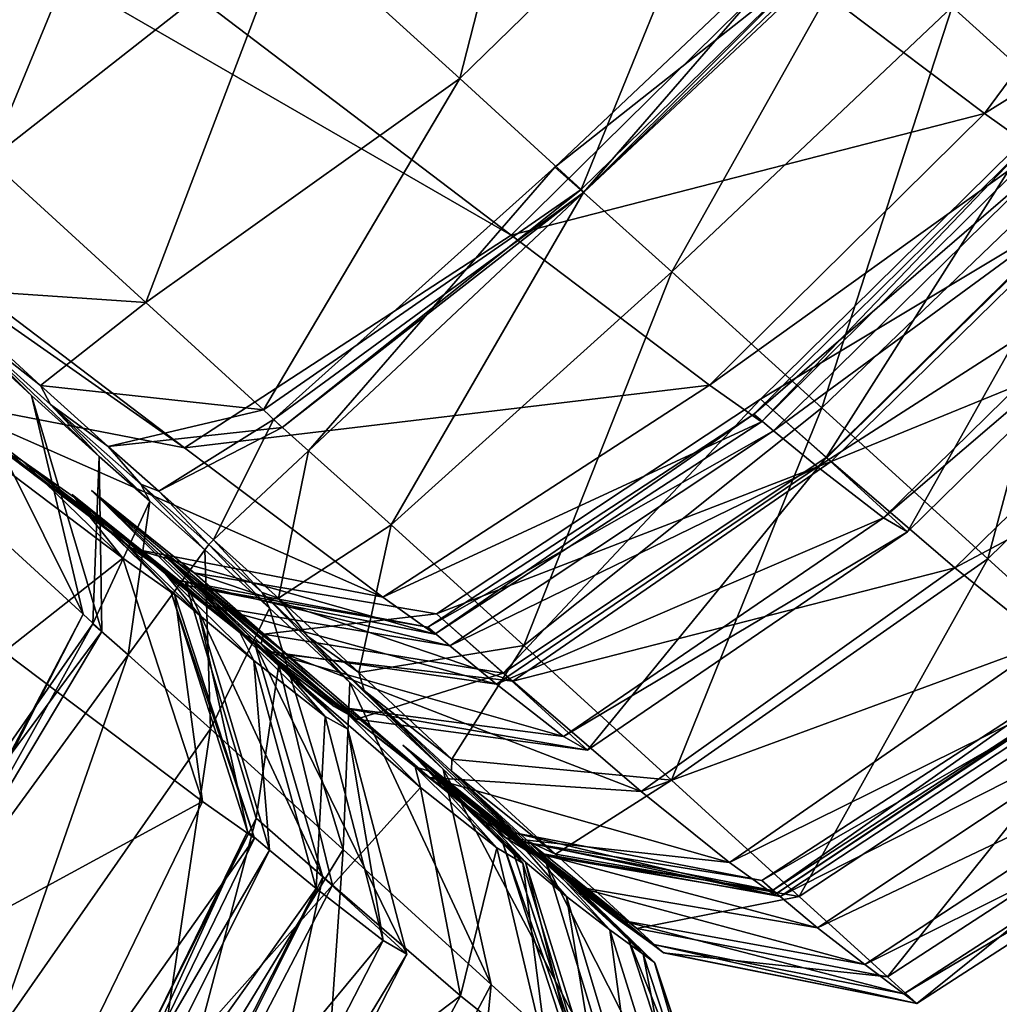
# Model space of a CAD drawing. Header units: millimetres. Extents: x 2387 to 13955, y -4964 to 364.
# Tile 481 of 656: x 6347.05 to 6351.46, y -2902.81 to -2898.38. Entities that reach past the tile are written whole.
import ezdxf

# ---------------------------------------------------------------- set-up
doc = ezdxf.new("R2010")
doc.units = ezdxf.units.MM
doc.header["$MEASUREMENT"] = 0
doc.layers.add('Predefinito', color=7, linetype='Continuous', true_color=0x000000)

msp = doc.modelspace()

# ---------------------------------------------------------------- linework, layer by layer
at = {"layer": 'Predefinito'}
for points in [[(6349.2591, -2899.3517, 440.494), (6339.3647, -2891.8382, 485.7014), (6337.8964, -2892.7961, 485.639)], [(6339.3647, -2891.8382, 485.7014), (6349.2591, -2899.3517, 440.494), (6350.4965, -2898.1304, 440.4923)], [(6336.7757, -2892.5843, 485.4519), (6346.6636, -2900.0921, 440.4394), (6347.7892, -2900.3083, 440.4803)], [(6347.7892, -2900.3083, 440.4803), (6337.8964, -2892.7961, 485.639), (6336.7757, -2892.5843, 485.4519)], [(6337.8964, -2892.7961, 485.639), (6347.7892, -2900.3083, 440.4803), (6349.2591, -2899.3517, 440.494)], [(6349.0274, -2898.6473, 14.7408), (6348.2627, -2897.9523, 13.8732), (6349.5145, -2896.748, 13.9076)], [(6349.5145, -2896.748, 13.9076), (6350.2718, -2897.4342, 14.7599), (6349.0274, -2898.6473, 14.7408)], [(6347.0319, -2896.8346, 13.3791), (6347.5986, -2897.3492, 13.4735), (6346.3054, -2898.4609, 13.7723)], [(6346.9116, -2899.0134, 14.1229), (6346.3054, -2898.4609, 13.7723), (6347.5986, -2897.3492, 13.4735)], [(6347.5986, -2897.3492, 13.4735), (6348.2627, -2897.9523, 13.8732), (6346.9116, -2899.0134, 14.1229)], [(6349.5743, -2899.146, 15.6524), (6349.0274, -2898.6473, 14.7408), (6350.2718, -2897.4342, 14.7599)], [(6350.2718, -2897.4342, 14.7599), (6350.8165, -2897.9304, 15.6569), (6349.5743, -2899.146, 15.6524)], [(6349.5845, -2899.1601, 16.1843), (6349.4554, -2899.046, 16.3553), (6350.7169, -2897.8527, 16.3601)], [(6350.8353, -2897.9545, 16.1838), (6350.7169, -2897.8527, 16.3601), (6349.4554, -2899.046, 16.3553)], [(6350.7169, -2897.8527, 16.3601), (6350.8495, -2897.971, 16.2058), (6349.5845, -2899.1601, 16.1843)], [(6351.9104, -2898.9257, 16.9759), (6351.2438, -2898.3239, 16.2384), (6351.7459, -2897.8316, 16.3445)], [(6347.6152, -2899.6546, 14.8806), (6346.9116, -2899.0134, 14.1229), (6348.2627, -2897.9523, 13.8732)], [(6348.2627, -2897.9523, 13.8732), (6349.0274, -2898.6473, 14.7408), (6347.6152, -2899.6546, 14.8806)], [(6349.4554, -2899.046, 16.3553), (6349.5845, -2899.1601, 16.1843), (6350.8353, -2897.9545, 16.1838)], [(6349.5845, -2899.1601, 16.1843), (6349.5743, -2899.146, 15.6524), (6350.8165, -2897.9304, 15.6569)], [(6350.8165, -2897.9304, 15.6569), (6350.8353, -2897.9545, 16.1838), (6349.5845, -2899.1601, 16.1843)], [(6349.9818, -2899.5165, 16.2032), (6349.5845, -2899.1601, 16.1843), (6350.8495, -2897.971, 16.2058)], [(6350.8495, -2897.971, 16.2058), (6351.2438, -2898.3239, 16.2384), (6349.9818, -2899.5165, 16.2032)], [(6351.3899, -2898.8048, 435.4773), (6350.4965, -2898.1304, 440.4923), (6349.2591, -2899.3517, 440.494)], [(6350.4965, -2898.1304, 440.4923), (6351.3899, -2898.8048, 435.4773), (6351.8175, -2898.2259, 435.4864)], [(6352.0514, -2898.3916, 433.6586), (6351.8175, -2898.2259, 435.4864), (6351.3899, -2898.8048, 435.4773)], [(6350.6577, -2900.1292, 16.9438), (6349.9818, -2899.5165, 16.2032), (6351.2438, -2898.3239, 16.2384)], [(6351.2438, -2898.3239, 16.2384), (6351.9104, -2898.9257, 16.9759), (6350.6577, -2900.1292, 16.9438)], [(6351.3899, -2898.8048, 435.4773), (6351.6238, -2898.9706, 433.6595), (6352.0514, -2898.3916, 433.6586)], [(6348.1447, -2900.1379, 15.6871), (6347.6152, -2899.6546, 14.8806), (6349.0274, -2898.6473, 14.7408)], [(6349.0274, -2898.6473, 14.7408), (6349.5743, -2899.146, 15.6524), (6348.1447, -2900.1379, 15.6871)], [(6349.2591, -2899.3517, 440.494), (6350.1526, -2900.0263, 435.4742), (6351.3899, -2898.8048, 435.4773)], [(6351.6238, -2898.9706, 433.6595), (6351.3899, -2898.8048, 435.4773), (6350.1526, -2900.0263, 435.4742)], [(6350.677, -2900.3527, 426.6139), (6350.3812, -2900.09, 426.4539), (6351.6199, -2898.8706, 426.4491)], [(6351.9415, -2899.1541, 426.3862), (6351.6199, -2898.8706, 426.4491), (6350.3812, -2900.09, 426.4539)], [(6351.6199, -2898.8706, 426.4491), (6351.9162, -2899.1338, 426.6235), (6350.677, -2900.3527, 426.6139)], [(6351.4049, -2900.8084, 18.6878), (6350.6577, -2900.1292, 16.9438), (6351.9104, -2898.9257, 16.9759)], [(6351.9104, -2898.9257, 16.9759), (6352.6478, -2899.5935, 18.7092), (6351.4049, -2900.8084, 18.6878)], [(6350.1526, -2900.0263, 435.4742), (6350.3867, -2900.1921, 433.6597), (6351.6238, -2898.9706, 433.6595)], [(6350.3867, -2900.1921, 433.6597), (6350.3522, -2900.1579, 433.4628), (6351.5897, -2898.937, 433.4553)], [(6351.6788, -2899.0132, 433.2811), (6351.5897, -2898.937, 433.4553), (6350.3522, -2900.1579, 433.4628)], [(6351.5897, -2898.937, 433.4553), (6351.6238, -2898.9706, 433.6595), (6350.3867, -2900.1921, 433.6597)], [(6346.9116, -2899.0134, 14.1229), (6347.6152, -2899.6546, 14.8806), (6346.6626, -2899.5911, 15.2999)], [(6350.3522, -2900.1579, 433.4628), (6350.44, -2900.2327, 433.2958), (6351.6788, -2899.0132, 433.2811)], [(6351.8783, -2899.1773, 432.3782), (6351.6788, -2899.0132, 433.2811), (6350.44, -2900.2327, 433.2958)], [(6348.3474, -2900.3222, 16.3435), (6348.1888, -2900.1821, 16.3955), (6349.4554, -2899.046, 16.3553)], [(6349.5845, -2899.1601, 16.1843), (6349.4554, -2899.046, 16.3553), (6348.1888, -2900.1821, 16.3955)], [(6349.4554, -2899.046, 16.3553), (6349.5845, -2899.1601, 16.1843), (6348.3474, -2900.3222, 16.3435)], [(6348.2285, -2900.2172, 16.1844), (6348.1447, -2900.1379, 15.6871), (6349.5743, -2899.146, 15.6524)], [(6349.5743, -2899.146, 15.6524), (6349.5845, -2899.1601, 16.1843), (6348.2285, -2900.2172, 16.1844)], [(6351.0429, -2900.6876, 427.5648), (6350.677, -2900.3527, 426.6139), (6351.9162, -2899.1338, 426.6235)], [(6351.9162, -2899.1338, 426.6235), (6352.2837, -2899.4705, 427.5797), (6351.0429, -2900.6876, 427.5648)], [(6348.1888, -2900.1821, 16.3955), (6348.2285, -2900.2172, 16.1844), (6349.5845, -2899.1601, 16.1843)], [(6348.7183, -2900.6552, 16.4603), (6348.3474, -2900.3222, 16.3435), (6349.5845, -2899.1601, 16.1843)], [(6349.5845, -2899.1601, 16.1843), (6349.9818, -2899.5165, 16.2032), (6348.7183, -2900.6552, 16.4603)], [(6350.3812, -2900.09, 426.4539), (6350.6998, -2900.37, 426.4052), (6351.9415, -2899.1541, 426.3862)], [(6350.44, -2900.2327, 433.2958), (6350.6381, -2900.3952, 432.3925), (6351.8783, -2899.1773, 432.3782)], [(6352.1755, -2899.4073, 429.9879), (6351.8783, -2899.1773, 432.3782), (6350.6381, -2900.3952, 432.3925)], [(6352.4998, -2899.6359, 425.5971), (6351.9415, -2899.1541, 426.3862), (6350.6998, -2900.37, 426.4052)], [(6347.1002, -2900.0732, 15.7909), (6346.6229, -2899.636, 15.2999), (6346.2913, -2899.3029, 15.5795)], [(6346.2913, -2899.3029, 15.5795), (6346.7337, -2899.7094, 15.86), (6347.1002, -2900.0732, 15.7909)], [(6350.1526, -2900.0263, 435.4742), (6349.2591, -2899.3517, 440.494), (6347.7892, -2900.3083, 440.4803)], [(6350.6381, -2900.3952, 432.3925), (6350.9345, -2900.6243, 429.9866), (6352.1755, -2899.4073, 429.9879)], [(6352.2837, -2899.4705, 427.5797), (6352.1755, -2899.4073, 429.9879), (6350.9345, -2900.6243, 429.9866)], [(6350.9345, -2900.6243, 429.9866), (6351.0429, -2900.6876, 427.5648), (6352.2837, -2899.4705, 427.5797)], [(6349.3155, -2901.1985, 17.1776), (6348.7183, -2900.6552, 16.4603), (6349.9818, -2899.5165, 16.2032)], [(6349.9818, -2899.5165, 16.2032), (6350.6577, -2900.1292, 16.9438), (6349.3155, -2901.1985, 17.1776)], [(6347.1399, -2900.0284, 15.7909), (6346.6626, -2899.5911, 15.2999), (6347.6152, -2899.6546, 14.8806)], [(6346.6626, -2899.5911, 15.2999), (6347.1399, -2900.0284, 15.7909), (6346.7337, -2899.7094, 15.86)], [(6352.0163, -2901.3641, 21.7169), (6351.4049, -2900.8084, 18.6878), (6352.6478, -2899.5935, 18.7092)], [(6346.6229, -2899.636, 15.2999), (6347.1002, -2900.0732, 15.7909), (6347.3325, -2901.0569, 15.6871)], [(6347.3325, -2901.0569, 15.6871), (6346.8031, -2900.5735, 14.8806), (6346.6229, -2899.636, 15.2999)], [(6350.6998, -2900.37, 426.4052), (6351.2556, -2900.8491, 425.6211), (6352.4998, -2899.6359, 425.5971)], [(6352.9134, -2899.9679, 423.2439), (6352.4998, -2899.6359, 425.5971), (6351.2556, -2900.8491, 425.6211)], [(6347.6152, -2899.6546, 14.8806), (6348.1447, -2900.1379, 15.6871), (6347.1399, -2900.0284, 15.7909)], [(6347.0616, -2900.3687, 435.6031), (6346.1771, -2899.7021, 440.4122), (6346.6241, -2900.1369, 440.4395)], [(6347.5512, -2900.7614, 435.5601), (6346.6636, -2900.0921, 440.4394), (6346.1771, -2899.7021, 440.4122)], [(6346.1771, -2899.7021, 440.4122), (6347.0616, -2900.3687, 435.6031), (6347.5512, -2900.7614, 435.5601)], [(6347.4048, -2900.3476, 16.1836), (6347.1002, -2900.0732, 15.7909), (6346.7337, -2899.7094, 15.86)], [(6346.7337, -2899.7094, 15.86), (6347.1855, -2900.1138, 16.183), (6347.4048, -2900.3476, 16.1836)], [(6347.1855, -2900.1138, 16.183), (6346.7337, -2899.7094, 15.86), (6347.1399, -2900.0284, 15.7909)], [(6351.2556, -2900.8491, 425.6211), (6351.6712, -2901.1836, 423.2549), (6352.9134, -2899.9679, 423.2439)], [(6347.4445, -2900.3028, 16.1836), (6347.1399, -2900.0284, 15.7909), (6348.1447, -2900.1379, 15.6871)], [(6347.1399, -2900.0284, 15.7909), (6347.4445, -2900.3028, 16.1836), (6347.1855, -2900.1138, 16.183)], [(6347.7892, -2900.3083, 440.4803), (6348.6812, -2900.9815, 435.4956), (6350.1526, -2900.0263, 435.4742)], [(6350.3867, -2900.1921, 433.6597), (6350.1526, -2900.0263, 435.4742), (6348.6812, -2900.9815, 435.4956)], [(6347.1002, -2900.0732, 15.7909), (6347.4048, -2900.3476, 16.1836), (6347.4164, -2901.1362, 16.1844)], [(6347.4164, -2901.1362, 16.1844), (6347.3325, -2901.0569, 15.6871), (6347.1002, -2900.0732, 15.7909)], [(6346.6636, -2900.0921, 440.4394), (6347.5512, -2900.7614, 435.5601), (6348.6812, -2900.9815, 435.4956)], [(6348.6812, -2900.9815, 435.4956), (6347.7892, -2900.3083, 440.4803), (6346.6636, -2900.0921, 440.4394)], [(6347.6328, -2900.5491, 16.5146), (6347.4048, -2900.3476, 16.1836), (6347.1855, -2900.1138, 16.183)], [(6347.1855, -2900.1138, 16.183), (6347.5919, -2900.4731, 16.5939), (6347.6328, -2900.5491, 16.5146)], [(6347.5919, -2900.4731, 16.5939), (6347.1855, -2900.1138, 16.183), (6347.4445, -2900.3028, 16.1836)], [(6349.223, -2901.3228, 426.68), (6348.9232, -2901.0564, 426.4132), (6350.3812, -2900.09, 426.4539)], [(6350.6998, -2900.37, 426.4052), (6350.3812, -2900.09, 426.4539), (6348.9232, -2901.0564, 426.4132)], [(6350.3812, -2900.09, 426.4539), (6350.677, -2900.3527, 426.6139), (6349.223, -2901.3228, 426.68)], [(6347.5116, -2900.8062, 435.5601), (6346.6241, -2900.1369, 440.4395), (6346.9772, -2901.2273, 440.4803)], [(6346.6241, -2900.1369, 440.4395), (6347.5116, -2900.8062, 435.5601), (6347.0616, -2900.3687, 435.6031)], [(6348.1447, -2900.1379, 15.6871), (6348.2285, -2900.2172, 16.1844), (6347.4445, -2900.3028, 16.1836)], [(6348.9151, -2901.147, 433.6566), (6348.8844, -2901.1162, 433.4062), (6350.3522, -2900.1579, 433.4628)], [(6350.44, -2900.2327, 433.2958), (6350.3522, -2900.1579, 433.4628), (6348.8844, -2901.1162, 433.4062)], [(6350.3522, -2900.1579, 433.4628), (6350.3867, -2900.1921, 433.6597), (6348.9151, -2901.147, 433.6566)], [(6349.9807, -2901.8053, 18.8439), (6349.3155, -2901.1985, 17.1776), (6350.6577, -2900.1292, 16.9438)], [(6350.6577, -2900.1292, 16.9438), (6351.4049, -2900.8084, 18.6878), (6349.9807, -2901.8053, 18.8439)], [(6347.9198, -2900.7228, 16.8203), (6347.6724, -2900.5043, 16.5146), (6348.1888, -2900.1821, 16.3955)], [(6348.2285, -2900.2172, 16.1844), (6348.1888, -2900.1821, 16.3955), (6347.6724, -2900.5043, 16.5146)], [(6348.1888, -2900.1821, 16.3955), (6348.3474, -2900.3222, 16.3435), (6347.9198, -2900.7228, 16.8203)], [(6348.6812, -2900.9815, 435.4956), (6348.9151, -2901.147, 433.6566), (6350.3867, -2900.1921, 433.6597)], [(6347.6724, -2900.5043, 16.5146), (6347.4445, -2900.3028, 16.1836), (6348.2285, -2900.2172, 16.1844)], [(6348.8844, -2901.1162, 433.4062), (6348.9829, -2901.2004, 433.1874), (6350.44, -2900.2327, 433.2958)], [(6350.6381, -2900.3952, 432.3925), (6350.44, -2900.2327, 433.2958), (6348.9829, -2901.2004, 433.1874)], [(6347.4445, -2900.3028, 16.1836), (6347.6724, -2900.5043, 16.5146), (6347.5919, -2900.4731, 16.5939)], [(6347.4048, -2900.3476, 16.1836), (6347.6328, -2900.5491, 16.5146), (6347.3766, -2901.1011, 16.3955)], [(6347.3766, -2901.1011, 16.3955), (6347.4164, -2901.1362, 16.1844), (6347.4048, -2900.3476, 16.1836)], [(6348.2116, -2900.9859, 17.2315), (6347.9198, -2900.7228, 16.8203), (6348.3474, -2900.3222, 16.3435)], [(6348.3474, -2900.3222, 16.3435), (6348.7183, -2900.6552, 16.4603), (6348.2116, -2900.9859, 17.2315)], [(6347.2942, -2900.5332, 433.6415), (6347.0616, -2900.3687, 435.6031), (6347.5116, -2900.8062, 435.5601)], [(6347.7843, -2900.9263, 433.6475), (6347.5512, -2900.7614, 435.5601), (6347.0616, -2900.3687, 435.6031)], [(6347.0616, -2900.3687, 435.6031), (6347.2942, -2900.5332, 433.6415), (6347.7843, -2900.9263, 433.6475)], [(6348.9232, -2901.0564, 426.4132), (6349.2672, -2901.3589, 426.2632), (6350.6998, -2900.37, 426.4052)], [(6349.602, -2901.6694, 427.6713), (6349.223, -2901.3228, 426.68), (6350.677, -2900.3527, 426.6139)], [(6351.2556, -2900.8491, 425.6211), (6350.6998, -2900.37, 426.4052), (6349.2672, -2901.3589, 426.2632)], [(6350.677, -2900.3527, 426.6139), (6351.0429, -2900.6876, 427.5648), (6349.602, -2901.6694, 427.6713)], [(6348.9829, -2901.2004, 433.1874), (6349.1926, -2901.3731, 432.2878), (6350.6381, -2900.3952, 432.3925)], [(6350.9345, -2900.6243, 429.9866), (6350.6381, -2900.3952, 432.3925), (6349.1926, -2901.3731, 432.2878)], [(6347.8802, -2900.7677, 16.8203), (6347.6328, -2900.5491, 16.5146), (6347.5919, -2900.4731, 16.5939)], [(6347.5919, -2900.4731, 16.5939), (6347.8985, -2900.744, 17.1381), (6347.8802, -2900.7677, 16.8203)], [(6347.8985, -2900.744, 17.1381), (6347.5919, -2900.4731, 16.5939), (6347.6724, -2900.5043, 16.5146)], [(6347.7447, -2900.9711, 433.6475), (6347.7255, -2900.9504, 433.2367), (6347.2827, -2900.5192, 433.1237)], [(6347.2827, -2900.5192, 433.1237), (6347.2942, -2900.5332, 433.6415), (6347.7447, -2900.9711, 433.6475)], [(6347.4345, -2900.6505, 432.6458), (6347.2827, -2900.5192, 433.1237), (6347.7255, -2900.9504, 433.2367)], [(6347.2942, -2900.5332, 433.6415), (6347.2827, -2900.5192, 433.1237), (6347.7651, -2900.9055, 433.2367)], [(6347.8957, -2901.018, 432.8624), (6347.7651, -2900.9055, 433.2367), (6347.2827, -2900.5192, 433.1237)], [(6347.2827, -2900.5192, 433.1237), (6347.4345, -2900.6505, 432.6458), (6347.8957, -2901.018, 432.8624)], [(6348.105, -2901.1932, 426.8794), (6347.793, -2900.916, 426.2924), (6347.3693, -2900.5017, 426.2121)], [(6347.3693, -2900.5017, 426.2121), (6347.6895, -2900.7861, 427.0124), (6348.105, -2901.1932, 426.8794)], [(6347.8402, -2900.9162, 425.5552), (6347.3693, -2900.5017, 426.2121), (6347.793, -2900.916, 426.2924)], [(6347.6895, -2900.7861, 427.0124), (6347.3693, -2900.5017, 426.2121), (6347.8327, -2900.8711, 426.2924)], [(6348.2528, -2901.2408, 425.8383), (6347.8327, -2900.8711, 426.2924), (6347.3693, -2900.5017, 426.2121)], [(6347.3693, -2900.5017, 426.2121), (6347.8402, -2900.9162, 425.5552), (6348.2528, -2901.2408, 425.8383)], [(6347.6724, -2900.5043, 16.5146), (6347.9198, -2900.7228, 16.8203), (6347.8985, -2900.744, 17.1381)], [(6347.5116, -2900.8062, 435.5601), (6347.7447, -2900.9711, 433.6475), (6347.2942, -2900.5332, 433.6415)], [(6347.7651, -2900.9055, 433.2367), (6347.7843, -2900.9263, 433.6475), (6347.2942, -2900.5332, 433.6415)], [(6347.5352, -2901.2412, 16.3436), (6347.3766, -2901.1011, 16.3955), (6347.6328, -2900.5491, 16.5146)], [(6347.6328, -2900.5491, 16.5146), (6347.8802, -2900.7677, 16.8203), (6347.5352, -2901.2412, 16.3436)], [(6346.8031, -2900.5735, 14.8806), (6347.3325, -2901.0569, 15.6871), (6346.5239, -2902.5975, 15.6524)], [(6347.7019, -2900.8741, 431.7643), (6347.4345, -2900.6505, 432.6458), (6347.8561, -2901.0628, 432.8624)], [(6347.7255, -2900.9504, 433.2367), (6347.8561, -2901.0628, 432.8624), (6347.4345, -2900.6505, 432.6458)], [(6348.14, -2901.2212, 431.9737), (6347.8957, -2901.018, 432.8624), (6347.4345, -2900.6505, 432.6458)], [(6347.4345, -2900.6505, 432.6458), (6347.7019, -2900.8741, 431.7643), (6348.14, -2901.2212, 431.9737)], [(6348.5729, -2901.3207, 17.8792), (6348.2116, -2900.9859, 17.2315), (6348.7183, -2900.6552, 16.4603)], [(6348.7183, -2900.6552, 16.4603), (6349.3155, -2901.1985, 17.1776), (6348.5729, -2901.3207, 17.8792)], [(6349.1926, -2901.3731, 432.2878), (6349.4954, -2901.6078, 429.9948), (6350.9345, -2900.6243, 429.9866)], [(6351.0429, -2900.6876, 427.5648), (6350.9345, -2900.6243, 429.9866), (6349.4954, -2901.6078, 429.9948)], [(6349.4954, -2901.6078, 429.9948), (6349.602, -2901.6694, 427.6713), (6351.0429, -2900.6876, 427.5648)], [(6348.172, -2901.0307, 17.2315), (6347.8802, -2900.7677, 16.8203), (6347.8985, -2900.744, 17.1381)], [(6348.1376, -2900.9604, 17.7456), (6347.8985, -2900.744, 17.1381), (6347.9198, -2900.7228, 16.8203)], [(6347.8985, -2900.744, 17.1381), (6348.1376, -2900.9604, 17.7456), (6348.172, -2901.0307, 17.2315)], [(6347.9198, -2900.7228, 16.8203), (6348.2116, -2900.9859, 17.2315), (6348.1376, -2900.9604, 17.7456)], [(6347.9061, -2901.5741, 16.4603), (6347.5352, -2901.2412, 16.3436), (6347.8802, -2900.7677, 16.8203)], [(6347.5512, -2900.7614, 435.5601), (6347.7843, -2900.9263, 433.6475), (6348.9151, -2901.147, 433.6566)], [(6348.9151, -2901.147, 433.6566), (6348.6812, -2900.9815, 435.4956), (6347.5512, -2900.7614, 435.5601)], [(6348.5234, -2901.5747, 427.9911), (6348.105, -2901.1932, 426.8794), (6347.6895, -2900.7861, 427.0124)], [(6347.6895, -2900.7861, 427.0124), (6348.1341, -2901.1909, 428.2043), (6348.5234, -2901.5747, 427.9911)], [(6348.1341, -2901.1909, 428.2043), (6347.6895, -2900.7861, 427.0124), (6348.1447, -2901.1483, 426.8794)], [(6347.8327, -2900.8711, 426.2924), (6348.1447, -2901.1483, 426.8794), (6347.6895, -2900.7861, 427.0124)], [(6347.8802, -2900.7677, 16.8203), (6348.172, -2901.0307, 17.2315), (6347.9061, -2901.5741, 16.4603)], [(6346.9772, -2901.2273, 440.4803), (6347.8693, -2901.9005, 435.4956), (6347.5116, -2900.8062, 435.5601)], [(6347.7447, -2900.9711, 433.6475), (6347.5116, -2900.8062, 435.5601), (6347.8693, -2901.9005, 435.4956)], [(6350.5557, -2902.3289, 21.8075), (6349.9807, -2901.8053, 18.8439), (6351.4049, -2900.8084, 18.6878)], [(6351.4049, -2900.8084, 18.6878), (6352.0163, -2901.3641, 21.7169), (6350.5557, -2902.3289, 21.8075)], [(6348.0367, -2901.1372, 430.0361), (6347.7019, -2900.8741, 431.7643), (6348.1003, -2901.2661, 431.9737)], [(6347.8561, -2901.0628, 432.8624), (6348.1003, -2901.2661, 431.9737), (6347.7019, -2900.8741, 431.7643)], [(6348.462, -2901.473, 430.0196), (6348.14, -2901.2212, 431.9737), (6347.7019, -2900.8741, 431.7643)], [(6347.7019, -2900.8741, 431.7643), (6348.0367, -2901.1372, 430.0361), (6348.462, -2901.473, 430.0196)], [(6348.1447, -2901.1483, 426.8794), (6347.8327, -2900.8711, 426.2924), (6348.9232, -2901.0564, 426.4132)], [(6347.8327, -2900.8711, 426.2924), (6348.2528, -2901.2408, 425.8383), (6349.2672, -2901.3589, 426.2632)], [(6349.2672, -2901.3589, 426.2632), (6348.9232, -2901.0564, 426.4132), (6347.8327, -2900.8711, 426.2924)], [(6349.2672, -2901.3589, 426.2632), (6349.8436, -2901.8564, 425.4453), (6351.2556, -2900.8491, 425.6211)], [(6351.6712, -2901.1836, 423.2549), (6351.2556, -2900.8491, 425.6211), (6349.8436, -2901.8564, 425.4453)], [(6347.7843, -2900.9263, 433.6475), (6347.7651, -2900.9055, 433.2367), (6348.8844, -2901.1162, 433.4062)], [(6347.7651, -2900.9055, 433.2367), (6347.8957, -2901.018, 432.8624), (6348.9829, -2901.2004, 433.1874)], [(6348.9829, -2901.2004, 433.1874), (6348.8844, -2901.1162, 433.4062), (6347.7651, -2900.9055, 433.2367)], [(6347.793, -2900.916, 426.2924), (6348.105, -2901.1932, 426.8794), (6348.411, -2902.2418, 426.6799)], [(6348.411, -2902.2418, 426.6799), (6348.1112, -2901.9754, 426.413), (6347.793, -2900.916, 426.2924)], [(6348.2131, -2901.2857, 425.8383), (6347.793, -2900.916, 426.2924), (6348.1112, -2901.9754, 426.413)], [(6347.793, -2900.916, 426.2924), (6348.2131, -2901.2857, 425.8383), (6347.8402, -2900.9162, 425.5552)], [(6348.5202, -2901.5053, 424.567), (6347.8402, -2900.9162, 425.5552), (6348.2131, -2901.2857, 425.8383)], [(6348.8913, -2901.7933, 424.9183), (6348.2528, -2901.2408, 425.8383), (6347.8402, -2900.9162, 425.5552)], [(6347.8402, -2900.9162, 425.5552), (6348.5202, -2901.5053, 424.567), (6348.8913, -2901.7933, 424.9183)], [(6347.7255, -2900.9504, 433.2367), (6347.7447, -2900.9711, 433.6475), (6348.1031, -2902.066, 433.6565)], [(6348.1031, -2902.066, 433.6565), (6348.0724, -2902.0352, 433.4061), (6347.7255, -2900.9504, 433.2367)], [(6347.8561, -2901.0628, 432.8624), (6347.7255, -2900.9504, 433.2367), (6348.0724, -2902.0352, 433.4061)], [(6348.8844, -2901.1162, 433.4062), (6348.9151, -2901.147, 433.6566), (6347.7843, -2900.9263, 433.6475)], [(6348.5333, -2901.3656, 17.8792), (6348.172, -2901.0307, 17.2315), (6348.1376, -2900.9604, 17.7456)], [(6348.1376, -2900.9604, 17.7456), (6348.3417, -2901.1564, 18.3468), (6348.5333, -2901.3656, 17.8792)], [(6348.3417, -2901.1564, 18.3468), (6348.1376, -2900.9604, 17.7456), (6348.2116, -2900.9859, 17.2315)], [(6347.8693, -2901.9005, 435.4956), (6348.1031, -2902.066, 433.6565), (6347.7447, -2900.9711, 433.6475)], [(6348.2116, -2900.9859, 17.2315), (6348.5729, -2901.3207, 17.8792), (6348.3417, -2901.1564, 18.3468)], [(6346.534, -2902.6118, 16.1844), (6346.5239, -2902.5975, 15.6524), (6347.3325, -2901.0569, 15.6871)], [(6347.3325, -2901.0569, 15.6871), (6347.4164, -2901.1362, 16.1844), (6346.534, -2902.6118, 16.1844)], [(6347.8957, -2901.018, 432.8624), (6348.14, -2901.2212, 431.9737), (6349.1926, -2901.3731, 432.2878)], [(6349.1926, -2901.3731, 432.2878), (6348.9829, -2901.2004, 433.1874), (6347.8957, -2901.018, 432.8624)], [(6348.5034, -2902.1174, 17.1776), (6347.9061, -2901.5741, 16.4603), (6348.172, -2901.0307, 17.2315)], [(6348.9232, -2901.0564, 426.4132), (6349.223, -2901.3228, 426.68), (6348.1447, -2901.1483, 426.8794)], [(6348.172, -2901.0307, 17.2315), (6348.5333, -2901.3656, 17.8792), (6348.5034, -2902.1174, 17.1776)], [(6346.534, -2902.6118, 16.1844), (6346.4048, -2902.4978, 16.3554), (6347.3766, -2901.1011, 16.3955)], [(6347.4164, -2901.1362, 16.1844), (6347.3766, -2901.1011, 16.3955), (6346.4048, -2902.4978, 16.3554)], [(6347.3766, -2901.1011, 16.3955), (6347.5352, -2901.2412, 16.3436), (6346.534, -2902.6118, 16.1844)], [(6348.0724, -2902.0352, 433.4061), (6348.171, -2902.1194, 433.1873), (6347.8561, -2901.0628, 432.8624)], [(6348.1003, -2901.2661, 431.9737), (6347.8561, -2901.0628, 432.8624), (6348.171, -2902.1194, 433.1873)], [(6346.4048, -2902.4978, 16.3554), (6346.534, -2902.6118, 16.1844), (6347.4164, -2901.1362, 16.1844)], [(6348.1341, -2901.1909, 428.2043), (6348.0367, -2901.1372, 430.0361), (6348.4223, -2901.5178, 430.0196)], [(6348.1003, -2901.2661, 431.9737), (6348.4223, -2901.5178, 430.0196), (6348.0367, -2901.1372, 430.0361)], [(6348.5631, -2901.5298, 427.9911), (6348.462, -2901.473, 430.0196), (6348.0367, -2901.1372, 430.0361)], [(6348.0367, -2901.1372, 430.0361), (6348.1341, -2901.1909, 428.2043), (6348.5631, -2901.5298, 427.9911)], [(6348.1447, -2901.1483, 426.8794), (6348.5631, -2901.5298, 427.9911), (6348.1341, -2901.1909, 428.2043)], [(6348.4223, -2901.5178, 430.0196), (6348.5234, -2901.5747, 427.9911), (6348.1341, -2901.1909, 428.2043)], [(6348.5631, -2901.5298, 427.9911), (6348.1447, -2901.1483, 426.8794), (6349.223, -2901.3228, 426.68)], [(6348.9528, -2901.7552, 19.3121), (6348.5333, -2901.3656, 17.8792), (6348.3417, -2901.1564, 18.3468)], [(6348.3417, -2901.1564, 18.3468), (6348.5972, -2901.4012, 19.6243), (6348.9528, -2901.7552, 19.3121)], [(6348.5972, -2901.4012, 19.6243), (6348.3417, -2901.1564, 18.3468), (6348.5729, -2901.3207, 17.8792)], [(6349.8436, -2901.8564, 425.4453), (6350.2412, -2902.1752, 423.1746), (6351.6712, -2901.1836, 423.2549)], [(6351.9028, -2901.3553, 420.8373), (6351.6712, -2901.1836, 423.2549), (6350.2412, -2902.1752, 423.1746)], [(6347.8693, -2901.9005, 435.4956), (6346.9772, -2901.2273, 440.4803), (6346.2091, -2902.8039, 440.494)], [(6348.105, -2901.1932, 426.8794), (6348.5234, -2901.5747, 427.9911), (6348.79, -2902.5885, 427.6713)], [(6348.79, -2902.5885, 427.6713), (6348.411, -2902.2418, 426.6799), (6348.105, -2901.1932, 426.8794)], [(6348.14, -2901.2212, 431.9737), (6348.462, -2901.473, 430.0196), (6349.4954, -2901.6078, 429.9948)], [(6349.4954, -2901.6078, 429.9948), (6349.1926, -2901.3731, 432.2878), (6348.14, -2901.2212, 431.9737)], [(6348.9923, -2901.7104, 19.3121), (6348.5729, -2901.3207, 17.8792), (6349.3155, -2901.1985, 17.1776)], [(6349.3155, -2901.1985, 17.1776), (6349.9807, -2901.8053, 18.8439), (6348.9923, -2901.7104, 19.3121)], [(6346.9315, -2902.9681, 16.2032), (6346.534, -2902.6118, 16.1844), (6347.5352, -2901.2412, 16.3436)], [(6347.5352, -2901.2412, 16.3436), (6347.9061, -2901.5741, 16.4603), (6346.9315, -2902.9681, 16.2032)], [(6348.4223, -2901.5178, 430.0196), (6348.1003, -2901.2661, 431.9737), (6348.3807, -2902.2921, 432.2878)], [(6348.171, -2902.1194, 433.1873), (6348.3807, -2902.2921, 432.2878), (6348.1003, -2901.2661, 431.9737)], [(6348.2528, -2901.2408, 425.8383), (6348.8913, -2901.7933, 424.9183), (6349.8436, -2901.8564, 425.4453)], [(6349.8436, -2901.8564, 425.4453), (6349.2672, -2901.3589, 426.2632), (6348.2528, -2901.2408, 425.8383)], [(6348.1112, -2901.9754, 426.413), (6348.4552, -2902.2779, 426.2631), (6348.2131, -2901.2857, 425.8383)], [(6348.8517, -2901.8381, 424.9183), (6348.2131, -2901.2857, 425.8383), (6348.4552, -2902.2779, 426.2631)], [(6348.2131, -2901.2857, 425.8383), (6348.8517, -2901.8381, 424.9183), (6348.5202, -2901.5053, 424.567)], [(6349.223, -2901.3228, 426.68), (6349.602, -2901.6694, 427.6713), (6348.5631, -2901.5298, 427.9911)], [(6348.5729, -2901.3207, 17.8792), (6348.9923, -2901.7104, 19.3121), (6348.5972, -2901.4012, 19.6243)], [(6351.933, -2901.3662, 419.5305), (6351.8577, -2901.3009, 419.7072), (6350.387, -2902.2566, 419.6788)], [(6350.4355, -2902.3015, 419.9241), (6350.387, -2902.2566, 419.6788), (6351.8577, -2901.3009, 419.7072)], [(6351.8577, -2901.3009, 419.7072), (6351.9063, -2901.3459, 419.8987), (6350.4355, -2902.3015, 419.9241)], [(6349.1687, -2902.7243, 18.8439), (6348.5034, -2902.1174, 17.1776), (6348.5333, -2901.3656, 17.8792)], [(6348.5333, -2901.3656, 17.8792), (6348.9528, -2901.7552, 19.3121), (6349.1687, -2902.7243, 18.8439)], [(6350.2412, -2902.1752, 423.1746), (6350.4438, -2902.3214, 420.8634), (6351.9028, -2901.3553, 420.8373)], [(6350.387, -2902.2566, 419.6788), (6350.4695, -2902.3282, 419.4492), (6351.933, -2901.3662, 419.5305)], [(6350.4438, -2902.3214, 420.8634), (6350.4355, -2902.3015, 419.9241), (6351.9063, -2901.3459, 419.8987)], [(6351.9063, -2901.3459, 419.8987), (6351.9028, -2901.3553, 420.8373), (6350.4438, -2902.3214, 420.8634)], [(6352.0971, -2901.5029, 417.7058), (6351.933, -2901.3662, 419.5305), (6350.4695, -2902.3282, 419.4492)], [(6350.953, -2902.6904, 25.3333), (6350.5557, -2902.3289, 21.8075), (6352.0163, -2901.3641, 21.7169)], [(6352.0163, -2901.3641, 21.7169), (6352.4239, -2901.7346, 25.2911), (6350.953, -2902.6904, 25.3333)], [(6349.4188, -2902.1826, 22.0794), (6348.9528, -2901.7552, 19.3121), (6348.5972, -2901.4012, 19.6243)], [(6348.5972, -2901.4012, 19.6243), (6348.9907, -2901.7644, 22.2607), (6349.4188, -2902.1826, 22.0794)], [(6348.9907, -2901.7644, 22.2607), (6348.5972, -2901.4012, 19.6243), (6348.9923, -2901.7104, 19.3121)], [(6348.462, -2901.473, 430.0196), (6348.5631, -2901.5298, 427.9911), (6349.602, -2901.6694, 427.6713)], [(6349.602, -2901.6694, 427.6713), (6349.4954, -2901.6078, 429.9948), (6348.462, -2901.473, 430.0196)], [(6348.3807, -2902.2921, 432.2878), (6348.6834, -2902.5268, 429.9948), (6348.4223, -2901.5178, 430.0196)], [(6348.5234, -2901.5747, 427.9911), (6348.4223, -2901.5178, 430.0196), (6348.6834, -2902.5268, 429.9948)], [(6348.8277, -2901.7445, 422.7728), (6348.5202, -2901.5053, 424.567), (6348.8517, -2901.8381, 424.9183)], [(6349.2348, -2902.0643, 422.9336), (6348.8913, -2901.7933, 424.9183), (6348.5202, -2901.5053, 424.567)], [(6348.5202, -2901.5053, 424.567), (6348.8277, -2901.7445, 422.7728), (6349.2348, -2902.0643, 422.9336)], [(6350.4695, -2902.3282, 419.4492), (6350.6387, -2902.4695, 417.601), (6352.0971, -2901.5029, 417.7058)], [(6352.315, -2901.6723, 412.5698), (6352.0971, -2901.5029, 417.7058), (6350.6387, -2902.4695, 417.601)], [(6347.6075, -2903.5809, 16.9438), (6346.9315, -2902.9681, 16.2032), (6347.9061, -2901.5741, 16.4603)], [(6347.9061, -2901.5741, 16.4603), (6348.5034, -2902.1174, 17.1776), (6347.6075, -2903.5809, 16.9438)], [(6348.6834, -2902.5268, 429.9948), (6348.79, -2902.5885, 427.6713), (6348.5234, -2901.5747, 427.9911)], [(6348.8888, -2901.7498, 419.0431), (6348.7708, -2901.6469, 419.5373), (6349.2194, -2902.0831, 419.5939)], [(6349.2674, -2902.1276, 420.0005), (6349.2194, -2902.0831, 419.5939), (6348.7708, -2901.6469, 419.5373)], [(6348.7708, -2901.6469, 419.5373), (6348.8185, -2901.6911, 420.0515), (6349.2674, -2902.1276, 420.0005)], [(6349.3628, -2902.1287, 419.2056), (6349.2591, -2902.0383, 419.5939), (6348.7708, -2901.6469, 419.5373)], [(6348.7708, -2901.6469, 419.5373), (6348.8888, -2901.7498, 419.0431), (6349.3628, -2902.1287, 419.2056)], [(6348.8185, -2901.6911, 420.0515), (6348.7708, -2901.6469, 419.5373), (6349.2591, -2902.0383, 419.5939)], [(6350.6387, -2902.4695, 417.601), (6350.8509, -2902.634, 412.4993), (6352.315, -2901.6723, 412.5698)], [(6352.4985, -2901.8116, 360.7477), (6352.315, -2901.6723, 412.5698), (6350.8509, -2902.634, 412.4993)], [(6349.3113, -2902.1789, 420.9417), (6349.2674, -2902.1276, 420.0005), (6348.8185, -2901.6911, 420.0515)], [(6348.8185, -2901.6911, 420.0515), (6348.886, -2901.7633, 420.9939), (6349.3113, -2902.1789, 420.9417)], [(6348.886, -2901.7633, 420.9939), (6348.8185, -2901.6911, 420.0515), (6349.307, -2902.0828, 420.0005)], [(6349.2591, -2902.0383, 419.5939), (6349.307, -2902.0828, 420.0005), (6348.8185, -2901.6911, 420.0515)], [(6348.9923, -2901.7104, 19.3121), (6349.4584, -2902.1378, 22.0794), (6348.9907, -2901.7644, 22.2607)], [(6349.4584, -2902.1378, 22.0794), (6348.9923, -2901.7104, 19.3121), (6349.9807, -2901.8053, 18.8439)], [(6348.886, -2901.7633, 420.9939), (6348.8277, -2901.7445, 422.7728), (6349.1952, -2902.1092, 422.9335)], [(6348.8517, -2901.8381, 424.9183), (6349.1952, -2902.1092, 422.9335), (6348.8277, -2901.7445, 422.7728)], [(6349.3508, -2902.1341, 420.9417), (6349.2348, -2902.0643, 422.9336), (6348.8277, -2901.7445, 422.7728)], [(6348.8277, -2901.7445, 422.7728), (6348.886, -2901.7633, 420.9939), (6349.3508, -2902.1341, 420.9417)], [(6349.1952, -2902.1092, 422.9335), (6349.3113, -2902.1789, 420.9417), (6348.886, -2901.7633, 420.9939)], [(6349.307, -2902.0828, 420.0005), (6349.3508, -2902.1341, 420.9417), (6348.886, -2901.7633, 420.9939)], [(6349.0839, -2901.914, 417.077), (6348.8888, -2901.7498, 419.0431), (6349.3232, -2902.1735, 419.2056)], [(6349.2194, -2902.0831, 419.5939), (6349.3232, -2902.1735, 419.2056), (6348.8888, -2901.7498, 419.0431)], [(6349.5476, -2902.2838, 417.2866), (6349.3628, -2902.1287, 419.2056), (6348.8888, -2901.7498, 419.0431)], [(6348.8888, -2901.7498, 419.0431), (6349.0839, -2901.914, 417.077), (6349.5476, -2902.2838, 417.2866)], [(6348.9528, -2901.7552, 19.3121), (6349.4188, -2902.1826, 22.0794), (6349.7437, -2903.248, 21.8075)], [(6349.7437, -2903.248, 21.8075), (6349.1687, -2902.7243, 18.8439), (6348.9528, -2901.7552, 19.3121)], [(6349.7853, -2902.5167, 25.46), (6349.4188, -2902.1826, 22.0794), (6348.9907, -2901.7644, 22.2607)], [(6348.9907, -2901.7644, 22.2607), (6349.3366, -2902.0804, 25.5444), (6349.7853, -2902.5167, 25.46)], [(6349.3366, -2902.0804, 25.5444), (6348.9907, -2901.7644, 22.2607), (6349.4584, -2902.1378, 22.0794)], [(6351.0851, -2902.8105, 28.6859), (6350.953, -2902.6904, 25.3333), (6352.4239, -2901.7346, 25.2911)], [(6352.4239, -2901.7346, 25.2911), (6352.5597, -2901.858, 28.6702), (6351.0851, -2902.8105, 28.6859)], [(6348.8913, -2901.7933, 424.9183), (6349.2348, -2902.0643, 422.9336), (6350.2412, -2902.1752, 423.1746)], [(6350.2412, -2902.1752, 423.1746), (6349.8436, -2901.8564, 425.4453), (6348.8913, -2901.7933, 424.9183)], [(6349.9807, -2901.8053, 18.8439), (6350.5557, -2902.3289, 21.8075), (6349.4584, -2902.1378, 22.0794)], [(6348.4552, -2902.2779, 426.2631), (6349.0316, -2902.7755, 425.4453), (6348.8517, -2901.8381, 424.9183)], [(6349.1952, -2902.1092, 422.9335), (6348.8517, -2901.8381, 424.9183), (6349.0316, -2902.7755, 425.4453)], [(6350.8509, -2902.634, 412.4993), (6351.0261, -2902.766, 360.7256), (6352.4985, -2901.8116, 360.7477)], [(6352.5597, -2901.858, 218.865), (6352.4985, -2901.8116, 360.7477), (6351.0261, -2902.766, 360.7256)], [(6351.0261, -2902.766, 360.7256), (6351.0845, -2902.81, 218.8614), (6352.5597, -2901.858, 218.865)], [(6352.5597, -2901.858, 77.8597), (6352.5597, -2901.858, 218.865), (6351.0845, -2902.81, 218.8614)], [(6351.0845, -2902.81, 218.8614), (6351.0846, -2902.8101, 77.8627), (6352.5597, -2901.858, 77.8597)], [(6352.5597, -2901.858, 28.6702), (6352.5597, -2901.858, 77.8597), (6351.0846, -2902.8101, 77.8627)], [(6351.0846, -2902.8101, 77.8627), (6351.0851, -2902.8105, 28.6859), (6352.5597, -2901.858, 28.6702)], [(6346.2091, -2902.8039, 440.494), (6347.1027, -2903.4784, 435.4741), (6347.8693, -2901.9005, 435.4956)], [(6348.1031, -2902.066, 433.6565), (6347.8693, -2901.9005, 435.4956), (6347.1027, -2903.4784, 435.4741)], [(6349.268, -2902.0536, 412.147), (6349.0839, -2901.914, 417.077), (6349.508, -2902.3286, 417.2866)], [(6349.3232, -2902.1735, 419.2056), (6349.508, -2902.3286, 417.2866), (6349.0839, -2901.914, 417.077)], [(6349.7429, -2902.4333, 412.2879), (6349.5476, -2902.2838, 417.2866), (6349.0839, -2901.914, 417.077)], [(6349.0839, -2901.914, 417.077), (6349.268, -2902.0536, 412.147), (6349.7429, -2902.4333, 412.2879)], [(6347.6274, -2903.8041, 426.6133), (6347.3316, -2903.5413, 426.4532), (6348.1112, -2901.9754, 426.413)], [(6348.4552, -2902.2779, 426.2631), (6348.1112, -2901.9754, 426.413), (6347.3316, -2903.5413, 426.4532)], [(6348.1112, -2901.9754, 426.413), (6348.411, -2902.2418, 426.6799), (6347.6274, -2903.8041, 426.6133)], [(6347.1027, -2903.4784, 435.4741), (6347.3368, -2903.644, 433.6595), (6348.1031, -2902.066, 433.6565)], [(6347.3368, -2903.644, 433.6595), (6347.3023, -2903.6098, 433.4626), (6348.0724, -2902.0352, 433.4061)], [(6348.171, -2902.1194, 433.1873), (6348.0724, -2902.0352, 433.4061), (6347.3023, -2903.6098, 433.4626)], [(6348.0724, -2902.0352, 433.4061), (6348.1031, -2902.066, 433.6565), (6347.3368, -2903.644, 433.6595)], [(6349.2348, -2902.0643, 422.9336), (6349.3508, -2902.1341, 420.9417), (6350.4438, -2902.3214, 420.8634)], [(6350.4438, -2902.3214, 420.8634), (6350.2412, -2902.1752, 423.1746), (6349.2348, -2902.0643, 422.9336)], [(6349.2591, -2902.0383, 419.5939), (6349.3628, -2902.1287, 419.2056), (6350.4695, -2902.3282, 419.4492)], [(6350.4695, -2902.3282, 419.4492), (6350.387, -2902.2566, 419.6788), (6349.2591, -2902.0383, 419.5939)], [(6349.307, -2902.0828, 420.0005), (6349.2591, -2902.0383, 419.5939), (6350.387, -2902.2566, 419.6788)], [(6349.4018, -2902.1491, 360.6152), (6349.268, -2902.0536, 412.147), (6349.7033, -2902.4781, 412.2879)], [(6349.508, -2902.3286, 417.2866), (6349.7033, -2902.4781, 412.2879), (6349.268, -2902.0536, 412.147)], [(6349.8932, -2902.5434, 360.6594), (6349.7429, -2902.4333, 412.2879), (6349.268, -2902.0536, 412.147)], [(6349.268, -2902.0536, 412.147), (6349.4018, -2902.1491, 360.6152), (6349.8932, -2902.5434, 360.6594)], [(6347.3023, -2903.6098, 433.4626), (6347.3902, -2903.6846, 433.2957), (6348.171, -2902.1194, 433.1873)], [(6348.3807, -2902.2921, 432.2878), (6348.171, -2902.1194, 433.1873), (6347.3902, -2903.6846, 433.2957)], [(6348.3548, -2904.2603, 18.6878), (6347.6075, -2903.5809, 16.9438), (6348.5034, -2902.1174, 17.1776)], [(6348.5034, -2902.1174, 17.1776), (6349.1687, -2902.7243, 18.8439), (6348.3548, -2904.2603, 18.6878)], [(6349.0316, -2902.7755, 425.4453), (6349.4292, -2903.0942, 423.1746), (6349.1952, -2902.1092, 422.9335)], [(6349.3113, -2902.1789, 420.9417), (6349.1952, -2902.1092, 422.9335), (6349.4292, -2903.0942, 423.1746)], [(6349.3232, -2902.1735, 419.2056), (6349.2194, -2902.0831, 419.5939), (6349.5751, -2903.1756, 419.6787)], [(6349.2194, -2902.0831, 419.5939), (6349.2674, -2902.1276, 420.0005), (6349.6235, -2903.2205, 419.9241)], [(6349.6235, -2903.2205, 419.9241), (6349.5751, -2903.1756, 419.6787), (6349.2194, -2902.0831, 419.5939)], [(6350.387, -2902.2566, 419.6788), (6350.4355, -2902.3015, 419.9241), (6349.307, -2902.0828, 420.0005)], [(6349.3508, -2902.1341, 420.9417), (6349.307, -2902.0828, 420.0005), (6350.4355, -2902.3015, 419.9241)], [(6349.4496, -2902.1837, 28.7642), (6349.3366, -2902.0804, 25.5444), (6349.8249, -2902.4719, 25.46)], [(6349.9059, -2902.6267, 28.7328), (6349.7853, -2902.5167, 25.46), (6349.3366, -2902.0804, 25.5444)], [(6349.3366, -2902.0804, 25.5444), (6349.4496, -2902.1837, 28.7642), (6349.9059, -2902.6267, 28.7328)], [(6349.4584, -2902.1378, 22.0794), (6349.8249, -2902.4719, 25.46), (6349.3366, -2902.0804, 25.5444)], [(6349.2674, -2902.1276, 420.0005), (6349.3113, -2902.1789, 420.9417), (6349.6318, -2903.2405, 420.8634)], [(6349.6318, -2903.2405, 420.8634), (6349.6235, -2903.2205, 419.9241), (6349.2674, -2902.1276, 420.0005)], [(6350.4355, -2902.3015, 419.9241), (6350.4438, -2902.3214, 420.8634), (6349.3508, -2902.1341, 420.9417)], [(6349.3628, -2902.1287, 419.2056), (6349.5476, -2902.2838, 417.2866), (6350.6387, -2902.4695, 417.601)], [(6350.6387, -2902.4695, 417.601), (6350.4695, -2902.3282, 419.4492), (6349.3628, -2902.1287, 419.2056)], [(6349.7033, -2902.4781, 412.2879), (6349.8537, -2902.5882, 360.6594), (6349.4018, -2902.1491, 360.6152)], [(6349.9433, -2902.58, 218.8507), (6349.8932, -2902.5434, 360.6594), (6349.4018, -2902.1491, 360.6152)], [(6349.4018, -2902.1491, 360.6152), (6349.4463, -2902.1808, 218.8435), (6349.9433, -2902.58, 218.8507)], [(6349.4463, -2902.1808, 218.8435), (6349.4018, -2902.1491, 360.6152), (6349.8537, -2902.5882, 360.6594)], [(6349.8249, -2902.4719, 25.46), (6349.4584, -2902.1378, 22.0794), (6350.5557, -2902.3289, 21.8075)], [(6349.4292, -2903.0942, 423.1746), (6349.6318, -2903.2405, 420.8634), (6349.3113, -2902.1789, 420.9417)], [(6349.5751, -2903.1756, 419.6787), (6349.6575, -2903.2472, 419.4492), (6349.3232, -2902.1735, 419.2056)], [(6349.508, -2902.3286, 417.2866), (6349.3232, -2902.1735, 419.2056), (6349.6575, -2903.2472, 419.4492)], [(6349.4188, -2902.1826, 22.0794), (6349.7853, -2902.5167, 25.46), (6350.141, -2903.6094, 25.3333)], [(6350.141, -2903.6094, 25.3333), (6349.7437, -2903.248, 21.8075), (6349.4188, -2902.1826, 22.0794)], [(6349.9438, -2902.5805, 77.8718), (6349.9433, -2902.58, 218.8507), (6349.4463, -2902.1808, 218.8435)], [(6349.4463, -2902.1808, 218.8435), (6349.447, -2902.1814, 77.8778), (6349.9438, -2902.5805, 77.8718)], [(6349.447, -2902.1814, 77.8778), (6349.4463, -2902.1808, 218.8435), (6349.9037, -2902.6248, 218.8506)], [(6349.8537, -2902.5882, 360.6594), (6349.9037, -2902.6248, 218.8506), (6349.4463, -2902.1808, 218.8435)], [(6349.9455, -2902.582, 28.7328), (6349.9438, -2902.5805, 77.8718), (6349.447, -2902.1814, 77.8778)], [(6349.447, -2902.1814, 77.8778), (6349.4496, -2902.1837, 28.7642), (6349.9455, -2902.582, 28.7328)], [(6349.4496, -2902.1837, 28.7642), (6349.447, -2902.1814, 77.8778), (6349.9042, -2902.6252, 77.8718)], [(6349.9037, -2902.6248, 218.8506), (6349.9042, -2902.6252, 77.8718), (6349.447, -2902.1814, 77.8778)], [(6349.8249, -2902.4719, 25.46), (6349.9455, -2902.582, 28.7328), (6349.4496, -2902.1837, 28.7642)], [(6349.9042, -2902.6252, 77.8718), (6349.9059, -2902.6267, 28.7328), (6349.4496, -2902.1837, 28.7642)], [(6347.9932, -2904.1393, 427.5647), (6347.6274, -2903.8041, 426.6133), (6348.411, -2902.2418, 426.6799)], [(6348.411, -2902.2418, 426.6799), (6348.79, -2902.5885, 427.6713), (6347.9932, -2904.1393, 427.5647)], [(6347.3316, -2903.5413, 426.4532), (6347.6502, -2903.8215, 426.4047), (6348.4552, -2902.2779, 426.2631)], [(6347.3902, -2903.6846, 433.2957), (6347.5884, -2903.8471, 432.3925), (6348.3807, -2902.2921, 432.2878)], [(6348.6834, -2902.5268, 429.9948), (6348.3807, -2902.2921, 432.2878), (6347.5884, -2903.8471, 432.3925)], [(6349.0316, -2902.7755, 425.4453), (6348.4552, -2902.2779, 426.2631), (6347.6502, -2903.8215, 426.4047)], [(6349.5476, -2902.2838, 417.2866), (6349.7429, -2902.4333, 412.2879), (6350.8509, -2902.634, 412.4993)], [(6350.8509, -2902.634, 412.4993), (6350.6387, -2902.4695, 417.601), (6349.5476, -2902.2838, 417.2866)], [(6349.7033, -2902.4781, 412.2879), (6349.508, -2902.3286, 417.2866), (6349.8268, -2903.3885, 417.601)], [(6349.6575, -2903.2472, 419.4492), (6349.8268, -2903.3885, 417.601), (6349.508, -2902.3286, 417.2866)], [(6350.5557, -2902.3289, 21.8075), (6350.953, -2902.6904, 25.3333), (6349.8249, -2902.4719, 25.46)], [(6349.7429, -2902.4333, 412.2879), (6349.8932, -2902.5434, 360.6594), (6351.0261, -2902.766, 360.7256)], [(6351.0261, -2902.766, 360.7256), (6350.8509, -2902.634, 412.4993), (6349.7429, -2902.4333, 412.2879)], [(6349.9455, -2902.582, 28.7328), (6349.8249, -2902.4719, 25.46), (6350.953, -2902.6904, 25.3333)], [(6349.8268, -2903.3885, 417.601), (6350.0389, -2903.553, 412.4993), (6349.7033, -2902.4781, 412.2879)], [(6349.8537, -2902.5882, 360.6594), (6349.7033, -2902.4781, 412.2879), (6350.0389, -2903.553, 412.4993)], [(6349.7853, -2902.5167, 25.46), (6349.9059, -2902.6267, 28.7328), (6350.2731, -2903.7295, 28.6859)], [(6350.2731, -2903.7295, 28.6859), (6350.141, -2903.6094, 25.3333), (6349.7853, -2902.5167, 25.46)], [(6347.5884, -2903.8471, 432.3925), (6347.8847, -2904.0762, 429.9866), (6348.6834, -2902.5268, 429.9948)], [(6348.79, -2902.5885, 427.6713), (6348.6834, -2902.5268, 429.9948), (6347.8847, -2904.0762, 429.9866)], [(6349.8932, -2902.5434, 360.6594), (6349.9433, -2902.58, 218.8507), (6351.0845, -2902.81, 218.8614)], [(6351.0845, -2902.81, 218.8614), (6351.0261, -2902.766, 360.7256), (6349.8932, -2902.5434, 360.6594)], [(6347.8847, -2904.0762, 429.9866), (6347.9932, -2904.1393, 427.5647), (6348.79, -2902.5885, 427.6713)], [(6350.0389, -2903.553, 412.4993), (6350.2141, -2903.6851, 360.7256), (6349.8537, -2902.5882, 360.6594)], [(6349.9037, -2902.6248, 218.8506), (6349.8537, -2902.5882, 360.6594), (6350.2141, -2903.6851, 360.7256)], [(6349.9433, -2902.58, 218.8507), (6349.9438, -2902.5805, 77.8718), (6351.0846, -2902.8101, 77.8627)], [(6351.0846, -2902.8101, 77.8627), (6351.0845, -2902.81, 218.8614), (6349.9433, -2902.58, 218.8507)], [(6349.9438, -2902.5805, 77.8718), (6349.9455, -2902.582, 28.7328), (6351.0851, -2902.8105, 28.6859)], [(6351.0851, -2902.8105, 28.6859), (6351.0846, -2902.8101, 77.8627), (6349.9438, -2902.5805, 77.8718)], [(6350.953, -2902.6904, 25.3333), (6351.0851, -2902.8105, 28.6859), (6349.9455, -2902.582, 28.7328)], [(6350.2141, -2903.6851, 360.7256), (6350.2725, -2903.729, 218.8614), (6349.9037, -2902.6248, 218.8506)], [(6349.9042, -2902.6252, 77.8718), (6349.9037, -2902.6248, 218.8506), (6350.2725, -2903.729, 218.8614)], [(6349.9059, -2902.6267, 28.7328), (6349.9042, -2902.6252, 77.8718), (6350.2727, -2903.7291, 77.8627)], [(6350.2725, -2903.729, 218.8614), (6350.2727, -2903.7291, 77.8627), (6349.9042, -2902.6252, 77.8718)], [(6350.2727, -2903.7291, 77.8627), (6350.2731, -2903.7295, 28.6859), (6349.9059, -2902.6267, 28.7328)], [(6348.9662, -2904.8162, 21.7169), (6348.3548, -2904.2603, 18.6878), (6349.1687, -2902.7243, 18.8439)], [(6349.1687, -2902.7243, 18.8439), (6349.7437, -2903.248, 21.8075), (6348.9662, -2904.8162, 21.7169)], [(6344.3948, -2914.5883, 359.3431), (6353.1755, -2902.7661, 359.3431), (6353.1754, -2902.766, 320.2346)], [(6353.1754, -2902.766, 320.2346), (6344.3948, -2914.5883, 320.2346), (6344.3948, -2914.5883, 359.3431)], [(6344.3948, -2914.5883, 398.4517), (6353.1755, -2902.766, 398.4517), (6353.1755, -2902.7661, 359.3431)], [(6344.3948, -2914.5883, 414.1727), (6353.1755, -2902.7661, 414.1727), (6353.1755, -2902.766, 398.4517)], [(6353.1755, -2902.766, 398.4517), (6344.3948, -2914.5883, 398.4517), (6344.3948, -2914.5883, 414.1727)], [(6344.3948, -2914.5883, 320.2346), (6353.1754, -2902.766, 320.2346), (6353.1755, -2902.7661, 304.5135)], [(6353.1755, -2902.7661, 359.3431), (6344.3948, -2914.5883, 359.3431), (6344.3948, -2914.5883, 398.4517)], [(6353.1755, -2902.7661, 414.1727), (6344.3948, -2914.5883, 414.1727), (6344.4574, -2914.6272, 417.2723)], [(6353.1755, -2902.7661, 304.5135), (6344.3948, -2914.5883, 304.5135), (6344.3948, -2914.5883, 320.2346)], [(6344.3948, -2914.5883, 304.5135), (6353.1755, -2902.7661, 304.5135), (6353.2377, -2902.8399, 301.0011)], [(6344.4574, -2914.6272, 417.2723), (6353.2292, -2902.8166, 417.2723), (6353.1755, -2902.7661, 414.1727)], [(6347.6502, -2903.8215, 426.4047), (6348.2059, -2904.3008, 425.621), (6349.0316, -2902.7755, 425.4453)], [(6349.4292, -2903.0942, 423.1746), (6349.0316, -2902.7755, 425.4453), (6348.2059, -2904.3008, 425.621)], [(6347.1027, -2903.4784, 435.4741), (6346.2091, -2902.8039, 440.494), (6345.1495, -2904.1824, 440.492)]]:
    msp.add_3dface(points, dxfattribs=at)

doc.saveas('drawing.dxf')
